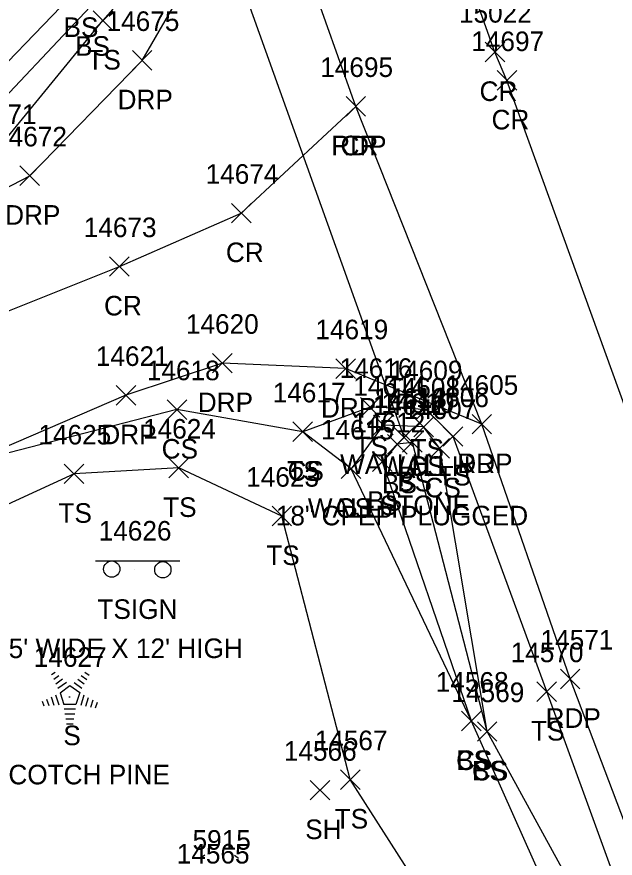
# Model space of a CAD drawing. Extents: x 1439173 to 1457902, y 641926 to 659889.
# Drawn here: x 1446392.4 to 1446453.5, y 652998.1 to 653084 of the extents above; entities that cross this region are included whole.
import ezdxf

# ---------------------------------------------------------------- set-up
doc = ezdxf.new("R2010")
doc.units = 0
for name, color, linetype in [('D_A', 7, 'Continuous'), ('D_C', 7, 'Continuous'), ('D_I', 7, 'Continuous'), ('D_TIC', 7, 'Continuous'), ('DCP', 7, 'Continuous'), ('DHW', 7, 'Continuous'), ('L_A', 7, 'Continuous'), ('L_C', 7, 'Continuous'), ('L_I', 7, 'Continuous'), ('L_TIC', 7, 'Continuous'), ('LELB', 7, 'Continuous'), ('LTC', 7, 'Continuous'), ('P_A', 7, 'Continuous'), ('P_I', 7, 'Continuous'), ('P_TIC', 7, 'Continuous'), ('PET', 7, 'Continuous'), ('PRC', 7, 'Continuous'), ('R_A', 7, 'Continuous'), ('R_I', 7, 'Continuous'), ('R_TIC', 7, 'Continuous'), ('RDP', 7, 'Continuous'), ('S_A', 7, 'Continuous'), ('S_C', 7, 'Continuous'), ('S_I', 7, 'Continuous'), ('SSGN', 7, 'Continuous')]:
    doc.layers.add(name, color=color, linetype=linetype)

msp = doc.modelspace()

# ---------------------------------------------------------------- linework, layer by layer
at = {"layer": 'D_TIC'}
for points in [[(1446428.87, 653041.32), (1446430.87, 653043.32)], [(1446430.87, 653041.32), (1446428.87, 653043.32)], [(1446432.98, 653041.129), (1446434.98, 653043.129)], [(1446434.98, 653041.129), (1446432.98, 653043.129)], [(1446430.986, 653040.076), (1446432.986, 653042.076)], [(1446432.986, 653040.076), (1446430.986, 653042.076)], [(1446425.572, 653036.846), (1446427.572, 653038.846)], [(1446427.572, 653036.846), (1446425.572, 653038.846)]]:
    msp.add_lwpolyline(points, dxfattribs=at)
at = {"layer": 'DCP'}
msp.add_lwpolyline([(1446431.986, 653041.076), (1446410.884, 653100.001)], dxfattribs=at)
at = {"layer": 'DHW'}
msp.add_lwpolyline([(1446433.98, 653042.129), (1446429.87, 653042.32), (1446426.572, 653037.846)], dxfattribs=at)
at = {"layer": 'L_TIC'}
for points in [[(1446400.24, 653082.619), (1446402.24, 653084.619)], [(1446402.24, 653082.619), (1446400.24, 653084.619)], [(1446407.794, 653042.896), (1446409.794, 653044.896)], [(1446409.794, 653042.896), (1446407.794, 653044.896)], [(1446427.529, 653043.133), (1446429.529, 653045.133)], [(1446429.529, 653043.133), (1446427.529, 653045.133)], [(1446433.241, 653042.892), (1446435.241, 653044.892)], [(1446435.241, 653042.892), (1446433.241, 653044.892)], [(1446432.98, 653041.129), (1446434.98, 653043.129)], [(1446434.98, 653041.129), (1446432.98, 653043.129)], [(1446420.643, 653040.635), (1446422.643, 653042.635)], [(1446422.643, 653040.635), (1446420.643, 653042.635)], [(1446420.643, 653040.635), (1446422.643, 653042.635)], [(1446422.643, 653040.635), (1446420.643, 653042.635)], [(1446435.989, 653040.147), (1446437.989, 653042.147)], [(1446437.989, 653040.147), (1446435.989, 653042.147)], [(1446430.297, 653039.362), (1446432.297, 653041.362)], [(1446432.297, 653039.362), (1446430.297, 653041.362)], [(1446431.836, 653039.553), (1446433.836, 653041.553)], [(1446433.836, 653039.553), (1446431.836, 653041.553)], [(1446434.636, 653038.934), (1446436.636, 653040.934)], [(1446436.636, 653038.934), (1446434.636, 653040.934)], [(1446428.781, 653037.568), (1446430.781, 653039.568)], [(1446430.781, 653037.568), (1446428.781, 653039.568)], [(1446428.781, 653037.568), (1446430.781, 653039.568)], [(1446430.781, 653037.568), (1446428.781, 653039.568)], [(1446407.973, 653036.935), (1446409.973, 653038.935)], [(1446409.973, 653036.935), (1446407.973, 653038.935)], [(1446425.572, 653036.846), (1446427.572, 653038.846)], [(1446427.572, 653036.846), (1446425.572, 653038.846)], [(1446397.283, 653036.338), (1446399.283, 653038.338)], [(1446399.283, 653036.338), (1446397.283, 653038.338)], [(1446418.507, 653032.024), (1446420.507, 653034.024)], [(1446420.507, 653032.024), (1446418.507, 653034.024)], [(1446445.553, 653014.103), (1446447.553, 653016.103)], [(1446447.553, 653014.103), (1446445.553, 653016.103)], [(1446437.864, 653011.092), (1446439.864, 653013.092)], [(1446439.864, 653011.092), (1446437.864, 653013.092)], [(1446437.864, 653011.092), (1446439.864, 653013.092)], [(1446439.864, 653011.092), (1446437.864, 653013.092)], [(1446439.478, 653010.027), (1446441.478, 653012.027)], [(1446441.478, 653010.027), (1446439.478, 653012.027)], [(1446439.478, 653010.027), (1446441.478, 653012.027)], [(1446441.478, 653010.027), (1446439.478, 653012.027)], [(1446425.498, 653005.118), (1446427.498, 653007.118)], [(1446427.498, 653005.118), (1446425.498, 653007.118)], [(1446422.407, 653004.04), (1446424.407, 653006.04)], [(1446424.407, 653004.04), (1446422.407, 653006.04)]]:
    msp.add_lwpolyline(points, dxfattribs=at)
at = {"layer": 'LELB'}
for points in [[(1446378.332, 653062.472), (1446390.084, 653070.064), (1446401.24, 653083.619), (1446408.381, 653091.763), (1446413.682, 653098.726), (1446412.03, 653109.347), (1446396.108, 653152.66), (1446380.972, 653192.984), (1446363.81, 653241.42), (1446345.972, 653292.014), (1446330.011, 653335.445), (1446315.747, 653373.168), (1446299.718, 653417.906), (1446286.815, 653452.805), (1446269.353, 653497.716), (1446249.154, 653552.747), (1446232.598, 653596.805), (1446218.69, 653636.87), (1446200.788, 653684.146), (1446189.896, 653715.722), (1446173.826, 653760.534)], [(1446376.979, 653066.211), (1446377.891, 653064.21), (1446388.343, 653072.756), (1446399.95, 653085.03), (1446406.453, 653093.653), (1446409.997, 653098.734), (1446410.458, 653100.377), (1446409.671, 653106.981), (1446393.81, 653151.76), (1446377.828, 653192.165), (1446361.499, 653241.003), (1446341.844, 653291.193), (1446327.699, 653334.46), (1446312.857, 653372.542), (1446296.213, 653416.294), (1446283.458, 653452.034), (1446268.13, 653497.025), (1446246.712, 653552.015), (1446230.576, 653596.058), (1446216.681, 653636.515), (1446198.13, 653682.533), (1446185.528, 653714.425), (1446171.641, 653759.784)], [(1446376.979, 653066.211), (1446386.94, 653074.688), (1446398.767, 653086.95), (1446405.188, 653094.689), (1446408.481, 653099.817), (1446407.019, 653108.484), (1446391.369, 653150.985), (1446375.391, 653191.615), (1446358.873, 653239.946), (1446338.889, 653290.28), (1446324.652, 653333.639), (1446310.088, 653372.083), (1446294.285, 653415.707), (1446281.401, 653451.496), (1446264.383, 653495.777), (1446234.656, 653547.806), (1446211.51, 653588.862), (1446198.515, 653630.699), (1446187.706, 653653.838)], [(1446438.864, 653012.092), (1446426.572, 653037.846), (1446421.643, 653041.635), (1446408.794, 653043.896), (1446387.384, 653038.394)], [(1446506.266, 652853.985), (1446498.188, 652872.337), (1446485.059, 652909.12), (1446470.659, 652950.311), (1446460.128, 652977.869), (1446446.553, 653015.103), (1446436.989, 653041.147), (1446434.241, 653043.892), (1446428.529, 653044.133), (1446421.643, 653041.635)], [(1446440.478, 653011.027), (1446435.636, 653039.934), (1446433.98, 653042.129)], [(1446558.755, 652687.668), (1446558.039, 652687.75), (1446555.714, 652694.533), (1446541.29, 652728.549), (1446533.876, 652748.714), (1446531.689, 652765.878), (1446527.249, 652771.216), (1446526.986, 652786.874), (1446515.017, 652822.16), (1446504.598, 652853.436), (1446496.454, 652871.395), (1446483.49, 652908.235), (1446468.998, 652949.881), (1446458.71, 652977.713), (1446440.478, 653011.027), (1446432.836, 653040.553), (1446431.297, 653040.362), (1446429.781, 653038.568)], [(1446520.195, 652764.47), (1446521.905, 652772.454), (1446523.83, 652785.998), (1446512.595, 652821.289), (1446501.97, 652852.466), (1446494.387, 652870.681), (1446481.824, 652907.937), (1446466.872, 652948.908), (1446454.919, 652976.123), (1446438.864, 653012.092), (1446429.781, 653038.568)], [(1446521.905, 652772.454), (1446518.509, 652784.163), (1446505.707, 652818.228), (1446497.4, 652832.179), (1446491.827, 652847.273), (1446484.511, 652866.657), (1446470.11, 652903.439), (1446458.729, 652946.432), (1446447.341, 652973.499), (1446426.498, 653006.118), (1446419.507, 653033.024), (1446408.973, 653037.935), (1446398.283, 653037.338), (1446364.907, 653021.997), (1446343.207, 653013.271), (1446320.152, 653003.284), (1446308.938, 652998.167)]]:
    msp.add_lwpolyline(points, dxfattribs=at)
at = {"layer": 'LTC'}
for p, q in [((1446396.002, 653016.837), (1446396.356, 653017.095)), ((1446399.4, 653017.078), (1446399.819, 653016.773)), ((1446396.211, 653016.372), (1446396.741, 653016.756)), ((1446396.421, 653015.906), (1446397.125, 653016.417)), ((1446398.658, 653016.381), (1446399.337, 653015.887)), ((1446399.029, 653016.729), (1446399.579, 653016.33)), ((1446396.631, 653015.44), (1446397.509, 653016.078)), ((1446396.855, 653014.985), (1446397.867, 653015.72)), ((1446397.867, 653015.72), (1446398.864, 653014.995)), ((1446398.287, 653016.033), (1446399.096, 653015.444)), ((1446395.945, 653014.55), (1446396.216, 653013.714)), ((1446396.401, 653014.766), (1446396.731, 653013.747)), ((1446396.855, 653014.985), (1446397.242, 653013.792)), ((1446398.864, 653014.995), (1446398.473, 653013.792)), ((1446399.301, 653014.724), (1446398.964, 653013.684)), ((1446399.746, 653014.474), (1446399.459, 653013.589)), ((1446395.034, 653014.116), (1446395.186, 653013.649)), ((1446395.49, 653014.333), (1446395.701, 653013.681)), ((1446398.473, 653013.792), (1446397.242, 653013.792)), ((1446400.191, 653014.224), (1446399.954, 653013.494)), ((1446400.635, 653013.973), (1446400.448, 653013.399)), ((1446398.434, 653013.292), (1446397.29, 653013.292)), ((1446398.351, 653012.792), (1446397.362, 653012.792)), ((1446398.267, 653012.292), (1446397.435, 653012.292)), ((1446398.183, 653011.792), (1446397.508, 653011.792)), ((1446411.278, 652998.165), (1446411.633, 652998.422)), ((1446414.676, 652998.405), (1446415.096, 652998.1))]:
    msp.add_line(p, q, dxfattribs=at)
at = {"layer": 'P_TIC'}
for points in [[(1446440.266, 653079.412), (1446442.266, 653081.412)], [(1446442.266, 653079.412), (1446440.266, 653081.412)], [(1446441.493, 653076.508), (1446443.493, 653078.508)], [(1446443.493, 653076.508), (1446441.493, 653078.508)], [(1446426.066, 653073.864), (1446428.066, 653075.864)], [(1446428.066, 653073.864), (1446426.066, 653075.864)], [(1446426.066, 653073.864), (1446428.066, 653075.864)], [(1446428.066, 653073.864), (1446426.066, 653075.864)], [(1446414.363, 653062.959), (1446416.363, 653064.959)], [(1446416.363, 653062.959), (1446414.363, 653064.959)], [(1446401.915, 653057.509), (1446403.915, 653059.509)], [(1446403.915, 653057.509), (1446401.915, 653059.509)], [(1446438.933, 653041.41), (1446440.933, 653043.41)], [(1446440.933, 653041.41), (1446438.933, 653043.41)], [(1446447.955, 653015.398), (1446449.955, 653017.398)], [(1446449.955, 653015.398), (1446447.955, 653017.398)]]:
    msp.add_lwpolyline(points, dxfattribs=at)
at = {"layer": 'PET'}
msp.add_lwpolyline([(1446508.055, 652854.557), (1446501.136, 652873.957), (1446487.799, 652910.445), (1446472.997, 652950.559), (1446463.263, 652978.695), (1446448.955, 653016.398), (1446439.933, 653042.41), (1446427.066, 653074.864), (1446417.33, 653102.262), (1446398.893, 653153.947), (1446384.203, 653195.046), (1446366.99, 653242.217), (1446348.288, 653292.815), (1446332.787, 653336.332), (1446318.414, 653374.643), (1446303.638, 653416.386), (1446289.26, 653453.717), (1446272.412, 653498.982), (1446251.77, 653553.936), (1446236.201, 653597.422), (1446220.7, 653638.099), (1446203.717, 653685.753), (1446192.434, 653717.217), (1446176.889, 653761.465)], dxfattribs=at)
at = {"layer": 'PRC'}
for points in [[(1446533.636, 652828.133), (1446516.984, 652874.283), (1446502.491, 652912.161), (1446488.583, 652950.436), (1446477.06, 652982.535), (1446462.623, 653021.866), (1446442.493, 653077.508), (1446441.266, 653080.412), (1446425.179, 653125.585), (1446411.533, 653163.354), (1446397.984, 653199.192), (1446380.932, 653246.114), (1446362.131, 653296.7), (1446346.556, 653339.744), (1446331.798, 653378.972), (1446316.389, 653422.045), (1446303.409, 653457.489), (1446286.146, 653503.639), (1446265.902, 653558.288), (1446249.931, 653601.613), (1446234.865, 653642.118), (1446217.097, 653690.863), (1446206.116, 653721.06), (1446190.301, 653765.987)], [(1446382.651, 653050.406), (1446402.915, 653058.509), (1446415.363, 653063.959), (1446427.066, 653074.864)]]:
    msp.add_lwpolyline(points, dxfattribs=at)
at = {"layer": 'R_TIC'}
for points in [[(1446404.245, 653078.561), (1446406.245, 653080.561)], [(1446406.245, 653078.561), (1446404.245, 653080.561)], [(1446392.762, 653066.774), (1446394.762, 653068.774)], [(1446394.762, 653066.774), (1446392.762, 653068.774)], [(1446412.433, 653047.637), (1446414.433, 653049.637)], [(1446414.433, 653047.637), (1446412.433, 653049.637)], [(1446425.015, 653047.079), (1446427.015, 653049.079)], [(1446427.015, 653047.079), (1446425.015, 653049.079)], [(1446402.585, 653044.355), (1446404.585, 653046.355)], [(1446404.585, 653044.355), (1446402.585, 653046.355)], [(1446438.933, 653041.41), (1446440.933, 653043.41)], [(1446440.933, 653041.41), (1446438.933, 653043.41)]]:
    msp.add_lwpolyline(points, dxfattribs=at)
at = {"layer": 'RDP'}
msp.add_lwpolyline([(1446439.933, 653042.41), (1446426.015, 653048.079), (1446413.433, 653048.637), (1446403.585, 653045.355), (1446387.384, 653038.394), (1446382.651, 653050.406), (1446378.661, 653059.956), (1446393.762, 653067.774), (1446405.245, 653079.561), (1446414.012, 653094.735), (1446417.33, 653102.262)], dxfattribs=at)
at = {"layer": 'SSGN'}
for p, q in [((1446400.479, 653028.444), (1446409.076, 653028.444)), ((1446404.501, 653027.54), (1446404.501, 653027.54))]:
    msp.add_line(p, q, dxfattribs=at)
for centre in [(1446402.14, 653027.61), (1446407.354, 653027.54)]:
    msp.add_circle(centre, 0.833, dxfattribs=at)

# ---------------------------------------------------------------- texts
at = {"layer": 'D_A'}
for s, p in [('WALLH', (1446425.461, 653037.32)), ('WALLH', (1446429.571, 653037.129)), ('P', (1446431.364, 653036.076)), ('WALLH', (1446422.162, 653032.846))]:
    msp.add_text(s, height=2, dxfattribs=at).set_placement(p)
at = {"layer": 'D_C'}
for s, p in [('STONE', (1446429.523, 653033.129)), ('18" CPEP PLUGGED', (1446418.892, 653032.076))]:
    msp.add_text(s, height=2, dxfattribs=at).set_placement(p)
at = {"layer": 'D_I'}
for s, p in [('14614', (1446426.8, 653045.32)), ('14608', (1446430.263, 653045.129)), ('14613', (1446428.915, 653044.076)), ('14615', (1446423.501, 653040.846))]:
    msp.add_text(s, height=2, dxfattribs=at).set_placement(p)
at = {"layer": 'L_A'}
for s, p in [('BS', (1446397.208, 653081.95)), ('BS', (1446398.391, 653080.03)), ('TS', (1446399.649, 653078.619)), ('TS', (1446426.938, 653039.133)), ('CS', (1446407.235, 653038.896)), ('TS', (1446432.65, 653038.892)), ('TS', (1446420.053, 653036.635)), ('CS', (1446420.084, 653036.635)), ('CS', (1446432.421, 653037.129)), ('TS', (1446435.399, 653036.147)), ('BS', (1446429.738, 653035.362)), ('BS', (1446431.277, 653035.553)), ('CS', (1446434.077, 653034.934)), ('BS', (1446428.222, 653033.568)), ('BS', (1446428.222, 653033.568)), ('TS', (1446396.692, 653032.338)), ('TS', (1446407.383, 653032.935)), ('CS', (1446425.013, 653032.846)), ('TS', (1446417.916, 653028.024)), ('TS', (1446444.962, 653010.103)), ('S', (1446397.193, 653009.629)), ('CS', (1446437.305, 653007.092)), ('BS', (1446437.305, 653007.092)), ('CS', (1446438.919, 653006.027)), ('BS', (1446438.919, 653006.027)), ('TS', (1446424.907, 653001.118)), ('SH', (1446421.895, 653000.04))]:
    msp.add_text(s, height=2, dxfattribs=at).set_placement(p)
at = {"layer": 'L_C'}
msp.add_text('M.SCOTCH PINE', height=2, dxfattribs=at).set_placement((1446386.83, 653005.629))
at = {"layer": 'L_I'}
for s, p in [('14671', (1446387.013, 653073.064)), ('14618', (1446405.723, 653046.896)), ('14616', (1446425.403, 653047.133)), ('14609', (1446430.516, 653046.892)), ('14608', (1446430.263, 653045.129)), ('14617', (1446418.572, 653044.635)), ('14617', (1446418.572, 653044.635)), ('14611', (1446428.793, 653043.362)), ('14610', (1446429.679, 653043.553)), ('14606', (1446433.217, 653044.147)), ('14607', (1446431.92, 653042.934)), ('14624', (1446405.335, 653040.935)), ('14615', (1446423.501, 653040.846)), ('14612', (1446426.71, 653041.568)), ('14612', (1446426.71, 653041.568)), ('14625', (1446394.645, 653040.338)), ('14623', (1446415.869, 653036.024)), ('14627', (1446394.169, 653017.629)), ('14570', (1446442.875, 653018.103)), ('14568', (1446435.226, 653015.092)), ('14568', (1446435.226, 653015.092)), ('14569', (1446436.832, 653014.027)), ('14569', (1446436.832, 653014.027)), ('14567', (1446422.86, 653009.118)), ('14566', (1446419.714, 653008.04)), ('5915', (1446410.39, 652998.956)), ('14565', (1446408.777, 652997.545))]:
    msp.add_text(s, height=2, dxfattribs=at).set_placement(p)
at = {"layer": 'LTC'}
msp.add_text('.', height=1.037, rotation=270, dxfattribs=at).set_placement((1446397.749, 653014.733))
at = {"layer": 'P_A'}
for s, p in [('CR', (1446439.699, 653075.412)), ('CR', (1446440.926, 653072.508)), ('RDP', (1446424.555, 653069.864)), ('CR', (1446425.499, 653069.864)), ('CR', (1446413.796, 653058.959)), ('CR', (1446401.349, 653053.509)), ('RDP', (1446437.421, 653037.41)), ('RDP', (1446446.443, 653011.398))]:
    msp.add_text(s, height=2, dxfattribs=at).set_placement(p)
at = {"layer": 'P_I'}
for s, p in [('15022', (1446437.596, 653083.412)), ('14697', (1446438.856, 653080.508)), ('14695', (1446423.429, 653077.864)), ('14695', (1446423.429, 653077.864)), ('14674', (1446411.725, 653066.959)), ('14673', (1446399.278, 653061.509)), ('14605', (1446436.216, 653045.41)), ('14571', (1446445.931, 653019.398))]:
    msp.add_text(s, height=2, dxfattribs=at).set_placement(p)
at = {"layer": 'R_A'}
for p in [(1446402.733, 653074.561), (1446391.25, 653062.774), (1446410.921, 653043.637), (1446423.503, 653043.079), (1446401.073, 653040.355), (1446437.421, 653037.41)]:
    msp.add_text('DRP', height=2, dxfattribs=at).set_placement(p)
at = {"layer": 'R_I'}
for s, p in [('14675', (1446401.607, 653082.561)), ('14672', (1446390.124, 653070.774)), ('14620', (1446409.709, 653051.637)), ('14619', (1446422.936, 653051.079)), ('14621', (1446400.514, 653048.355)), ('14605', (1446436.216, 653045.41))]:
    msp.add_text(s, height=2, dxfattribs=at).set_placement(p)
at = {"layer": 'S_A'}
msp.add_text('TSIGN', height=2, dxfattribs=at).set_placement((1446400.676, 653022.523))
at = {"layer": 'S_C'}
msp.add_text("5' WIDE X 12' HIGH", height=2, dxfattribs=at).set_placement((1446391.613, 653018.523))
at = {"layer": 'S_I'}
msp.add_text('14626', height=2, dxfattribs=at).set_placement((1446400.802, 653030.523))

doc.saveas('drawing.dxf')
